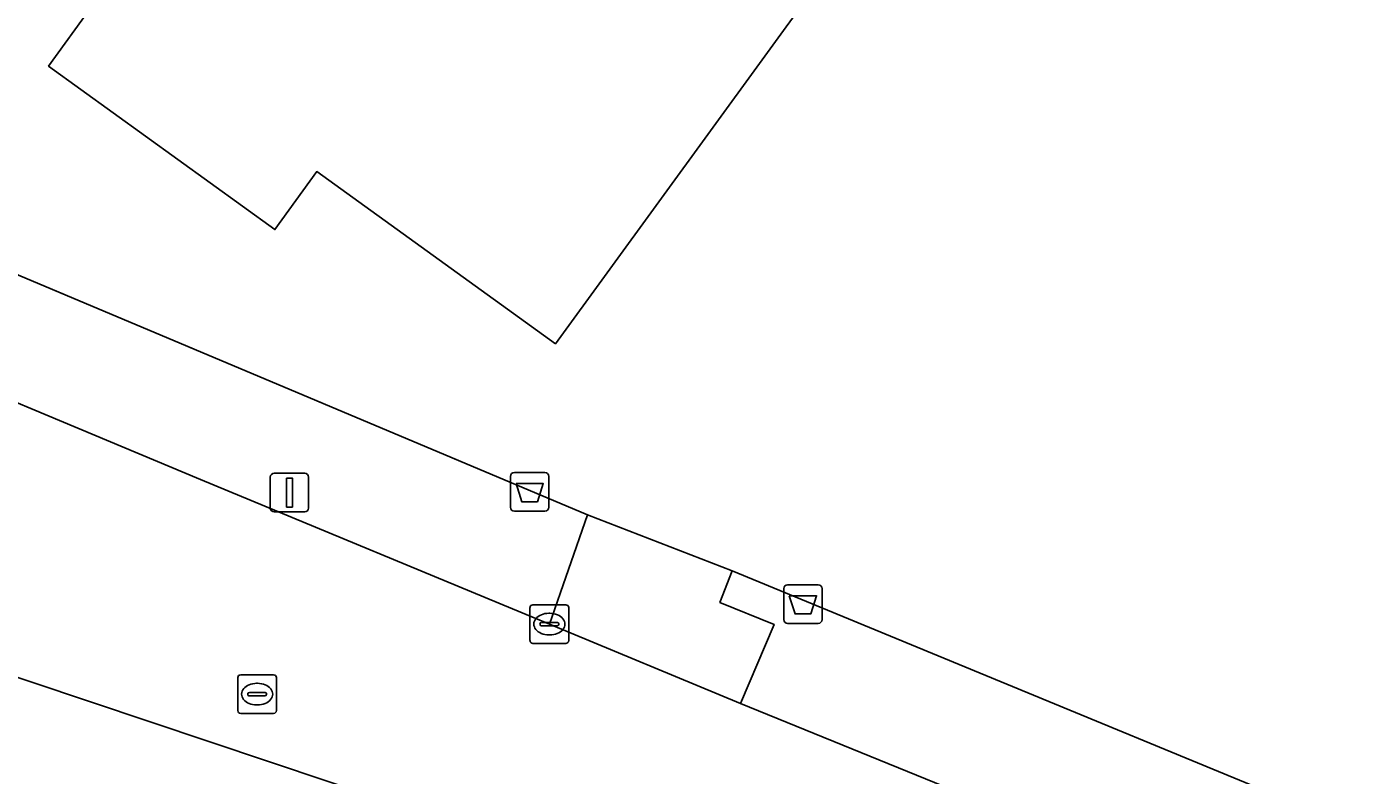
# Model space of a CAD drawing. Extents: x 159039 to 160102, y 381214 to 382524.
# Drawn here: x 159932.01 to 159966.47, y 382100.3 to 382119.65 of the extents above; entities that cross this region are included whole.
import ezdxf

# ---------------------------------------------------------------- set-up
doc = ezdxf.new("R2010")
doc.units = 0
for name, color, linetype in [('IMGEO_Afvalbak', 7, 'Continuous'), ('IMGEO_Erf', 7, 'Continuous'), ('IMGEO_Hek', 7, 'Continuous'), ('IMGEO_Kolk', 7, 'Continuous'), ('IMGEO_Lichtmast', 7, 'Continuous'), ('IMGEO_Pand', 7, 'Continuous'), ('IMGEO_Rijbaan_lokaal_open', 7, 'Continuous'), ('IMGEO_Rioolput', 7, 'Continuous'), ('IMGEO_Voetpad_open', 7, 'Continuous')]:
    doc.layers.add(name, color=color, linetype=linetype)

msp = doc.modelspace()

# ---------------------------------------------------------------- linework, layer by layer
at = {"layer": 'IMGEO_Afvalbak'}
for p, q in [((159944.521, 382107.229), (159944.521, 382108.029)), ((159944.521, 382108.029), (159944.521, 382107.229)), ((159944.621, 382108.129), (159945.411, 382108.129)), ((159945.411, 382108.129), (159944.621, 382108.129)), ((159945.511, 382108.029), (159945.511, 382107.229)), ((159945.511, 382107.229), (159945.511, 382108.029)), ((159945.411, 382107.129), (159944.621, 382107.129)), ((159944.621, 382107.129), (159945.411, 382107.129)), ((159951.585, 382104.328), (159951.585, 382105.128)), ((159951.585, 382105.128), (159951.585, 382104.328)), ((159951.685, 382105.228), (159952.475, 382105.228)), ((159952.475, 382105.228), (159951.685, 382105.228)), ((159952.575, 382105.128), (159952.575, 382104.328)), ((159952.575, 382104.328), (159952.575, 382105.128)), ((159952.475, 382104.228), (159951.685, 382104.228)), ((159951.685, 382104.228), (159952.475, 382104.228))]:
    msp.add_line(p, q, dxfattribs=at)
for points in [[(159944.664, 382107.843), (159945.368, 382107.843), (159945.219, 382107.373), (159944.813, 382107.373), (159944.664, 382107.843)], [(159951.728, 382104.942), (159952.432, 382104.942), (159952.283, 382104.472), (159951.877, 382104.472), (159951.728, 382104.942)]]:
    msp.add_lwpolyline(points, dxfattribs=at)
for centre, start, end in [((159944.621, 382108.029), 90, 180), ((159944.621, 382108.029), 90, 180), ((159945.411, 382108.029), 0, 90), ((159945.411, 382108.029), 360, 90), ((159944.621, 382107.229), 180, 270), ((159944.621, 382107.229), 180, 270), ((159945.411, 382107.229), 270, 0), ((159945.411, 382107.229), 270, 0), ((159951.685, 382105.128), 90, 180), ((159951.685, 382105.128), 90, 180), ((159952.475, 382105.128), 0, 90), ((159952.475, 382105.128), 360, 90), ((159951.685, 382104.328), 180, 270), ((159951.685, 382104.328), 180, 270), ((159952.475, 382104.328), 270, 0), ((159952.475, 382104.328), 270, 0)]:
    msp.add_arc(centre, 0.1, start, end, dxfattribs=at)
at = {"layer": 'IMGEO_Erf'}
for points in [[(159891.423, 382130.043), (159892.469, 382129.608), (159892.657, 382129.53), (159897.544, 382127.5), (159902.731, 382125.343), (159921.431, 382117.596), (159925.678, 382115.807), (159926.163, 382115.603), (159946.508, 382107.036), (159950.25, 382105.589), (159991.772, 382088.461), (160015.533, 382119.639), (160019.399, 382125.831), (160021.602, 382131.53), (160023.401, 382139.539), (160023.519, 382142.04), (160023.372, 382146.763), (160022.159, 382159.391), (160020.599, 382175.649)], [(159963.052, 382135.327), (159945.683, 382111.456), (159939.514, 382115.908), (159938.433, 382114.41), (159932.582, 382118.634), (159934.805, 382121.713)]]:
    msp.add_lwpolyline(points, dxfattribs=at)
at = {"layer": 'IMGEO_Hek'}
for points in [[(159946.508, 382107.036), (159925.678, 382115.807)], [(159950.25, 382105.589), (159946.508, 382107.036)], [(159991.772, 382088.461), (159950.25, 382105.589)]]:
    msp.add_lwpolyline(points, dxfattribs=at)
at = {"layer": 'IMGEO_Kolk'}
for p, q in [((159945.025, 382103.784), (159945.025, 382104.636)), ((159945.1, 382104.71), (159945.952, 382104.71)), ((159946.026, 382104.636), (159946.026, 382103.784)), ((159945.327, 382104.253), (159945.725, 382104.253)), ((159945.513, 382104.49), (159945.538, 382104.49)), ((159945.284, 382104.204), (159945.284, 382104.216)), ((159945.722, 382104.167), (159945.324, 382104.167)), ((159945.536, 382103.93), (159945.511, 382103.93)), ((159945.768, 382104.216), (159945.768, 382104.204)), ((159945.952, 382103.71), (159945.1, 382103.71))]:
    msp.add_line(p, q, dxfattribs=at)
for points in [[(159945.025, 382103.784), (159945.025, 382104.636)], [(159945.1, 382104.71), (159945.952, 382104.71)], [(159946.026, 382104.636), (159946.026, 382103.784)], [(159945.952, 382103.71), (159945.1, 382103.71)]]:
    msp.add_lwpolyline(points, dxfattribs=at)
for centre, radius, start, end in [((159945.102, 382104.634), 0.0765, 91.552, 178.448), ((159945.102, 382104.634), 0.0765, 91.552, 178.448), ((159945.95, 382104.634), 0.0765, 1.552, 88.448), ((159945.95, 382104.634), 0.0765, 1.552, 88.448), ((159945.324, 382104.213), 0.0403, 85.8775, 175.7526), ((159945.729, 382104.215), 0.0386, 1.7309, 96.639), ((159945.321, 382104.203), 0.0366, 178.938, 274.7102), ((159945.725, 382104.21), 0.043, 264.8664, 352.4533), ((159945.102, 382103.786), 0.0765, 181.552, 268.448), ((159945.102, 382103.786), 0.0765, 181.552, 268.448), ((159945.95, 382103.786), 0.0765, 271.552, 358.448), ((159945.95, 382103.786), 0.0765, 271.552, 358.448)]:
    msp.add_arc(centre, radius, start, end, dxfattribs=at)
for centre, major_axis, ratio, start_param, end_param in [((159945.512, 382104.21), (-0.387, 0.002), 0.722429, 4.712389, 7.853982), ((159945.537, 382104.21), (-0.39, 0.002), 0.717154, 1.570796, 4.712389)]:
    msp.add_ellipse(centre, major_axis=major_axis, ratio=ratio, start_param=start_param, end_param=end_param, dxfattribs=at)
at = {"layer": 'IMGEO_Lichtmast'}
for p, q in [((159938.312, 382107.211), (159938.312, 382108.011)), ((159938.312, 382108.011), (159938.312, 382107.211)), ((159938.412, 382108.111), (159939.202, 382108.111)), ((159939.202, 382108.111), (159938.412, 382108.111)), ((159939.302, 382108.011), (159939.302, 382107.211)), ((159939.302, 382107.211), (159939.302, 382108.011)), ((159939.202, 382107.111), (159938.412, 382107.111)), ((159938.412, 382107.111), (159939.202, 382107.111))]:
    msp.add_line(p, q, dxfattribs=at)
msp.add_lwpolyline([(159938.732, 382107.986), (159938.882, 382107.986), (159938.882, 382107.236), (159938.732, 382107.236), (159938.732, 382107.986)], dxfattribs=at)
for centre, start, end in [((159938.412, 382108.011), 90, 180), ((159938.412, 382108.011), 90, 180), ((159939.202, 382108.011), 0, 90), ((159939.202, 382108.011), 360, 90), ((159938.412, 382107.211), 180, 270), ((159938.412, 382107.211), 180, 270), ((159939.202, 382107.211), 270, 0), ((159939.202, 382107.211), 270, 0)]:
    msp.add_arc(centre, 0.1, start, end, dxfattribs=at)
at = {"layer": 'IMGEO_Pand'}
msp.add_lwpolyline([(159934.805, 382121.713), (159932.582, 382118.634), (159938.433, 382114.41), (159939.514, 382115.908), (159945.683, 382111.456), (159963.052, 382135.327)], dxfattribs=at)
at = {"layer": 'IMGEO_Rijbaan_lokaal_open'}
for points in [[(159936.507, 382107.947), (159927.353, 382111.778), (159925.497, 382112.552), (159925.038, 382112.744), (159920.156, 382114.78), (159904.723, 382121.216), (159903.075, 382121.893), (159900.812, 382122.877), (159897.537, 382124.31), (159896.7, 382124.661), (159896.433, 382124.777), (159890.238, 382127.329), (159889.751, 382127.558)], [(159891.595, 382119.01), (159894.028, 382118.045), (159900.77, 382115.252), (159927.483, 382104.273), (159941.348, 382099.628), (159944.178, 382098.512), (159986.128, 382081.137), (159987.495, 382080.564), (159988.725, 382080.049)], [(159991.518, 382085.399), (159989.001, 382086.464), (159950.465, 382102.162), (159945.532, 382104.206), (159936.507, 382107.947)], [(159941.348, 382099.628), (159927.483, 382104.273)]]:
    msp.add_lwpolyline(points, dxfattribs=at)
at = {"layer": 'IMGEO_Rioolput'}
for p, q in [((159937.546, 382102.9), (159938.398, 382102.9)), ((159937.471, 382101.974), (159937.471, 382102.826)), ((159937.959, 382102.68), (159937.984, 382102.68)), ((159938.472, 382102.826), (159938.472, 382101.974)), ((159937.73, 382102.394), (159937.73, 382102.406)), ((159938.168, 382102.357), (159937.77, 382102.357)), ((159937.773, 382102.443), (159938.171, 382102.443)), ((159938.214, 382102.406), (159938.214, 382102.394)), ((159938.398, 382101.9), (159937.546, 382101.9)), ((159937.982, 382102.12), (159937.957, 382102.12))]:
    msp.add_line(p, q, dxfattribs=at)
for points in [[(159937.546, 382102.9), (159938.398, 382102.9)], [(159937.471, 382101.974), (159937.471, 382102.826)], [(159938.472, 382102.826), (159938.472, 382101.974)], [(159938.398, 382101.9), (159937.546, 382101.9)]]:
    msp.add_lwpolyline(points, dxfattribs=at)
for centre, radius, start, end in [((159937.548, 382102.824), 0.0765, 91.552, 178.448), ((159937.548, 382102.824), 0.0765, 91.552, 178.448), ((159938.396, 382102.824), 0.0765, 1.552, 88.448), ((159938.396, 382102.824), 0.0765, 1.552, 88.448), ((159937.77, 382102.403), 0.0403, 85.8775, 175.7526), ((159937.767, 382102.393), 0.0366, 178.938, 274.7102), ((159938.171, 382102.4), 0.043, 264.8664, 352.4533), ((159938.175, 382102.405), 0.0386, 1.7309, 96.639), ((159937.548, 382101.976), 0.0765, 181.552, 268.448), ((159937.548, 382101.976), 0.0765, 181.552, 268.448), ((159938.396, 382101.976), 0.0765, 271.552, 358.448), ((159938.396, 382101.976), 0.0765, 271.552, 358.448)]:
    msp.add_arc(centre, radius, start, end, dxfattribs=at)
for centre, major_axis, ratio, start_param, end_param in [((159937.958, 382102.4), (-0.387, 0.002), 0.722429, 4.712389, 7.853982), ((159937.983, 382102.4), (-0.39, 0.002), 0.717154, 1.570796, 4.712389)]:
    msp.add_ellipse(centre, major_axis=major_axis, ratio=ratio, start_param=start_param, end_param=end_param, dxfattribs=at)
at = {"layer": 'IMGEO_Voetpad_open'}
for points in [[(159926.163, 382115.603), (159925.038, 382112.744), (159925.497, 382112.552), (159927.353, 382111.778), (159936.507, 382107.947), (159945.532, 382104.206), (159946.508, 382107.036)], [(159950.25, 382105.589), (159946.508, 382107.036), (159945.532, 382104.206), (159950.465, 382102.162), (159951.337, 382104.203), (159949.936, 382104.769)]]:
    msp.add_lwpolyline(points, close=True, dxfattribs=at)
for points in [[(159950.25, 382105.589), (159949.936, 382104.769), (159951.337, 382104.203), (159950.465, 382102.162), (159989.001, 382086.464), (159991.518, 382085.399), (159993.183, 382088.07)], [(159991.772, 382088.461), (159950.25, 382105.589)]]:
    msp.add_lwpolyline(points, dxfattribs=at)

doc.saveas('drawing.dxf')
